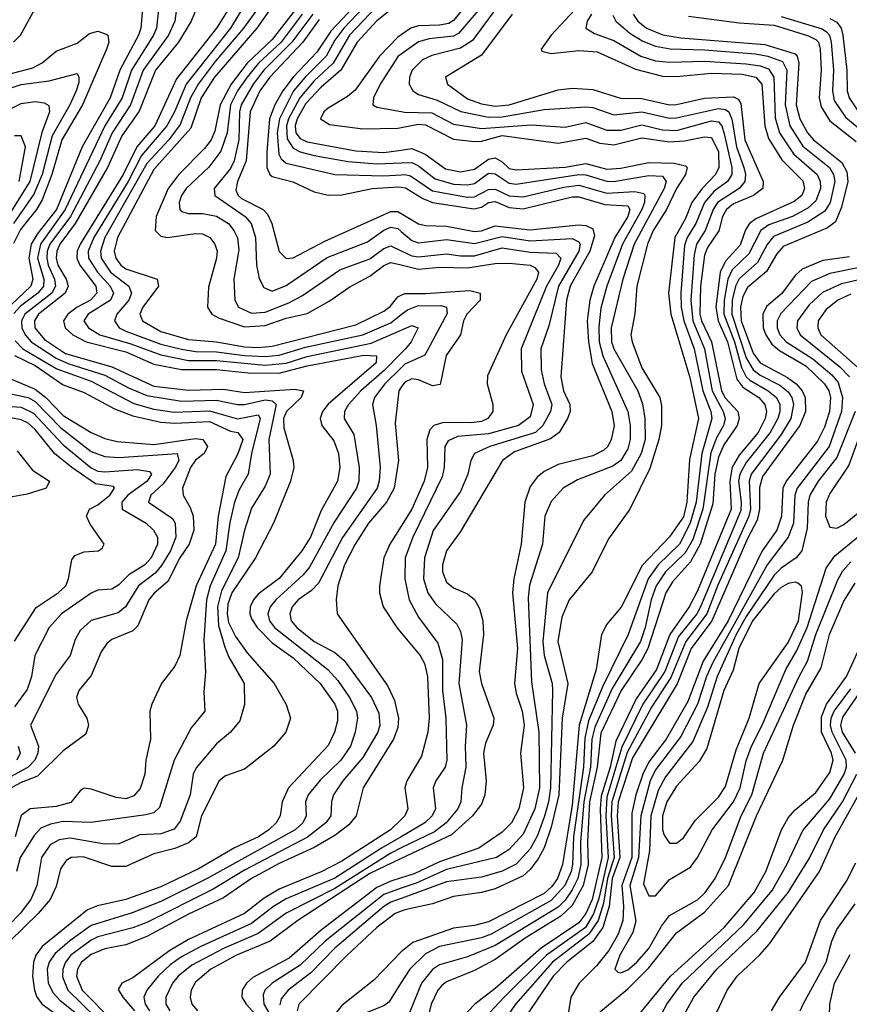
# Model space of a CAD drawing. Header units: inches. Extents: x 501365 to 657855, y 482276 to 547543.
# Tile 590 of 656: x 598905 to 601286, y 506229 to 509055. Entities that reach past the tile are written whole.
import ezdxf

# ---------------------------------------------------------------- set-up
doc = ezdxf.new("R2010")
doc.units = ezdxf.units.IN
doc.header["$MEASUREMENT"] = 0
doc.layers.add('A5590', color=7, linetype='Continuous')
doc.layers.add('A6500', color=7, linetype='Continuous')

msp = doc.modelspace()

# ---------------------------------------------------------------- linework, layer by layer
at = {"layer": 'A5590', "color": 5}
for points, elevation in [([(600000, 509184.5), (599950, 509172.1), (599909.7, 509150.3), (599862.3, 509090), (599798.2, 509021.8), (599758.3, 508961.7), (599690.2, 508889.8), (599660.1, 508850), (599637, 508810), (599622.5, 508770), (599614, 508674), (599614.5, 508630), (599622.9, 508610), (599630, 508604.2), (599689.3, 508589.3), (599750, 508560.5), (599790, 508550.8), (599830, 508552.4), (599916.3, 508570), (599990, 508574.9), (600000, 508573.9)], 3520), ([(598887.3, 508990), (598907.4, 509010), (598943.7, 509076.3), (599008.5, 509111.5), (599030, 509129.2), (599050, 509134.9), (599090, 509123.6), (599169, 509149), (599230, 509153), (599248.2, 509150), (599261.1, 509130), (599252.5, 509030), (599246.6, 509010), (599192.5, 508910), (599164.8, 508830), (599084.6, 508690), (599010.7, 508510), (598957.6, 508442.4), (598938.5, 508410), (598931.5, 508370), (598943.2, 508310), (598937.3, 508290), (598861.5, 508218.5)], 3220), ([(599581.9, 509150), (599510.4, 509030), (599382.8, 508870), (599349.2, 508790), (599327.3, 508750), (599255.3, 508664.7), (599216.3, 508590), (599118.2, 508430), (599101.9, 508390), (599103, 508370), (599128.6, 508330), (599165.3, 508290), (599174.1, 508270), (599166.2, 508250), (599102.2, 508210), (599089.4, 508190), (599102.9, 508170), (599135.2, 508150), (599224.1, 508124.1), (599310, 508092.5), (599390, 508076.6), (599470, 508076.2), (599610, 508063.4), (599670, 508068.7), (599730, 508088.1), (599914, 508126), (600000, 508163.9)], 3340), ([(599633.9, 509150), (599547.8, 509030), (599465.8, 508934.2), (599417.5, 508870), (599395.5, 508830), (599365.8, 508754.2), (599333.4, 508710), (599270, 508641.6), (599149.2, 508430), (599136.8, 508390), (599139.4, 508370), (599166.3, 508330), (599218.3, 508290), (599226.6, 508270), (599218.6, 508250), (599184.2, 508210), (599177.5, 508190), (599190.5, 508170), (599210, 508160.9), (599310, 508123.8), (599369.2, 508109.2), (599410, 508102.4), (599470, 508101.9), (599550, 508090.9), (599610, 508088.1), (599650, 508091.7), (599725.2, 508114.8), (599890, 508150.4), (599970, 508184.8), (600000, 508208.3)], 3360), ([(600000, 509155.3), (599970, 509148.4), (599929.2, 509130), (599835.8, 509030), (599810, 508996.2), (599784.3, 508950), (599724.3, 508890), (599691.3, 508850), (599650.4, 508769.6), (599644.4, 508730), (599648.9, 508668.9), (599655.3, 508655.3), (599670, 508643.1), (599810, 508610.3), (599950, 508606.1), (600000, 508609.5)], 3540), ([(599360.8, 509130), (599350.7, 509050.7), (599332.1, 509010), (599259.4, 508910), (599223.4, 508810), (599170.8, 508730), (599135.3, 508650), (599050.8, 508490), (598992, 508410), (598984.3, 508390), (598982.9, 508370), (598986.8, 508350), (599005.5, 508310), (599008.1, 508290), (598997.2, 508270), (598920.5, 508210), (598910.8, 508190), (598911.7, 508170), (598921, 508150), (598938.2, 508130), (599010, 508083), (599046.7, 508066.7), (599150, 508034.8), (599217.9, 507997.9), (599270, 507976.2), (599370, 507959.7), (599470, 507962.8), (599530.2, 507950.2), (599550, 507950.2), (599610, 507964.1), (599630, 507960.4), (599641.2, 507950), (599619.8, 507850), (599623.8, 507750), (599610, 507715.9), (599570, 507653.2), (599550, 507590), (599532.1, 507510), (599483.9, 507416.1), (599472.9, 507370), (599475.9, 507315.9), (599494.1, 507254.1), (599505.7, 507225.7), (599549.2, 507150), (599550.6, 507089.4), (599537.2, 507042.8), (599510.1, 507009.9), (599470, 506976.3), (599412.1, 506907.9), (599403, 506890), (599394.3, 506830), (599365.4, 506754.6), (599348.6, 506731.4), (599310, 506718.7), (599250, 506715.7), (599190, 506689.2), (599150, 506688.2), (599050, 506705.8), (599018.7, 506701.3), (598993, 506687), (598968, 506650), (598954.6, 506570), (598937.2, 506530), (598907, 506490), (598838.7, 506421.3)], 3260), ([(600000, 509124.9), (599979.5, 509120.5), (599951.4, 509108.6), (599930, 509092.8), (599851.3, 509010), (599804.9, 508930), (599750, 508879.5), (599709.2, 508830.8), (599676.4, 508770), (599670.6, 508750), (599672.8, 508712.8), (599690, 508685.9), (599710, 508675), (599750, 508664.7), (599847.8, 508647.8), (599930, 508640.9), (600000, 508643.9)], 3560), ([(599413.3, 509090), (599396.9, 509050), (599361.2, 508990), (599294.6, 508910), (599248, 508792), (599198.3, 508721.7), (599157.2, 508630), (599064.4, 508470), (599020.7, 508410), (599011.6, 508390), (599009.9, 508370), (599014.8, 508350), (599038.5, 508310), (599044.7, 508290), (599035.8, 508270), (598959.6, 508210), (598947.9, 508190), (598949.1, 508170), (598976.7, 508136.7), (599036.5, 508096.5), (599170, 508058.6), (599290, 508003.4), (599390, 507991.6), (599490, 507994.3), (599550, 507984.5), (599694.4, 507994.4), (599719.8, 507990), (599712.6, 507970), (599671.3, 507930), (599662.2, 507910), (599663.4, 507883.4), (599690.1, 507789.9), (599691.5, 507770), (599682.3, 507730), (599633.3, 507610), (599581.5, 507510), (599513.7, 507410), (599502.7, 507377.3), (599500.4, 507350), (599504.6, 507324.6), (599524.4, 507284.4), (599558, 507238), (599635.1, 507150), (599670, 507089.1), (599682.3, 507050), (599669.1, 507010), (599634.8, 506970), (599550, 506903.9), (599495.6, 506884.4), (599477.7, 506870), (599426.9, 506770), (599412.1, 506710), (599390, 506692.7), (599350, 506676), (599290, 506661), (599210, 506624.8), (599170, 506624.1), (599087.9, 506652.1), (599052.9, 506650), (599038.6, 506641.4), (599022.6, 506617.4), (599010, 506567.6), (598992.5, 506530), (598958.4, 506490), (598877.2, 506410)], 3280), ([(599306.5, 509110), (599297.9, 509030), (599289.6, 509010), (599225.7, 508910), (599199.2, 508830), (599150, 508749.6), (599036.3, 508510), (598964.7, 508410), (598956.9, 508370), (598974.5, 508310), (598973.2, 508290), (598957.7, 508270), (598907.7, 508232.3), (598888.3, 508211.7)], 3240), ([(599507.5, 509090), (599470.2, 509030), (599355.4, 508884.6), (599292.9, 508750), (599241.6, 508690), (599202.1, 508610), (599078.8, 508410), (599070.3, 508390), (599069.4, 508370), (599078.2, 508350), (599123.9, 508290), (599127, 508270), (599108.6, 508250), (599070.1, 508230), (599043.9, 508210), (599031.3, 508190), (599035.5, 508170), (599057.7, 508150), (599096.3, 508130), (599210, 508101.3), (599290, 508066.4), (599370, 508050.9), (599470, 508051.1), (599561.2, 508041.2), (599650, 508040.4), (599730, 508060.8), (599892.3, 508092.3), (599929, 508090), (599928.2, 508070), (599790, 507950.9), (599773.9, 507930), (599767.1, 507910), (599772.4, 507890), (599806.5, 507846.5), (599820.3, 507810), (599823.4, 507770), (599817.1, 507730), (599770, 507646.4), (599739.9, 507570), (599714.9, 507530), (599650, 507451.4), (599590, 507406), (599576.1, 507390), (599567, 507370), (599565.6, 507350), (599570, 507335.5), (599586.3, 507310), (599630, 507266.5), (599690, 507223.7), (599767.9, 507150), (599810, 507090.1), (599816.9, 507070), (599817.5, 507042.5), (599808.5, 507010), (599790, 506972.2), (599676.3, 506850), (599658.3, 506810), (599652.6, 506770), (599640.9, 506750), (599619.9, 506730), (599590.1, 506710), (599522.1, 506677.9), (599420.7, 506619.3), (599310, 506566.5), (599210, 506529.7), (599128.2, 506511.8), (599099.7, 506500.3), (598970, 506394.7), (598952, 506370), (598945.3, 506350), (598942, 506310), (598947.4, 506270), (598954.8, 506250), (598969.7, 506230), (599050, 506170.9)], 3320), ([(599628.6, 509091.4), (599585.3, 509030), (599464.3, 508890), (599426.5, 508830), (599396.7, 508743.3), (599290, 508624.4), (599185.5, 508430), (599176.2, 508390), (599180.9, 508370), (599195.6, 508350), (599210, 508339.6), (599299.8, 508310), (599303.7, 508290), (599259.1, 508230), (599249.7, 508210), (599257.9, 508190), (599310, 508160), (599390, 508136.6), (599470, 508129.7), (599550, 508115.8), (599590, 508113.8), (599630, 508118), (599870, 508179.3), (599950, 508218.2), (599968, 508232), (599990, 508259.5), (600000, 508264.3)], 3380), ([(600000, 509094.9), (599990, 509091.9), (599962.6, 509077.4), (599930, 509051), (599874, 508990), (599826.6, 508910), (599770, 508860.7), (599726.3, 508813.7), (599701.6, 508770), (599696.1, 508750), (599697.9, 508730), (599710, 508713.4), (599730, 508703.6), (599870, 508678), (599950, 508673.1), (600000, 508680.2)], 3580), ([(599696.6, 509083.4), (599630, 508997.7), (599558.4, 508930), (599512.3, 508870), (599480.1, 508810), (599465, 508735), (599454.6, 508710), (599435.4, 508684.6), (599362.3, 508610), (599331.6, 508570), (599296.5, 508490), (599293.7, 508450), (599310, 508433.3), (599329.3, 508429.3), (599410, 508441.2), (599430, 508440.4), (599451.1, 508430), (599465.4, 508410), (599471.6, 508390), (599470.4, 508370), (599447.3, 508287.3), (599444.2, 508230), (599456.8, 508210), (599477.6, 508197.6), (599550, 508173), (599610, 508177.1), (599670, 508198.1), (599730, 508211.7), (599793.4, 508246.6), (599852.2, 508287.8), (599910, 508318.5), (599950, 508349.1), (599970, 508358), (600000, 508350.8)], 3420), ([(599716, 509070), (599655.5, 508990), (599590.3, 508929.7), (599557.7, 508890), (599530.3, 508850), (599510.3, 508810), (599501.1, 508730), (599482.8, 508677.2), (599448.5, 508631.5), (599383, 508570), (599369.5, 508550), (599363.1, 508530), (599364.9, 508510), (599370, 508503.8), (599390, 508498.2), (599430, 508498.4), (599470, 508490.3), (599504.1, 508470), (599520.2, 508450), (599530, 508429), (599534.3, 508394.3), (599519.4, 508310), (599522.5, 508250), (599533.5, 508230), (599570, 508212.6), (599610, 508215.3), (599677.7, 508242.3), (599716.8, 508263.2), (599823.7, 508336.3), (599910, 508368.6), (599950, 508398.3), (599970, 508405.9), (600000, 508391.4)], 3440), ([(599746.2, 509070), (599686.6, 508990), (599606, 508910), (599574.8, 508870), (599540.9, 508810), (599536.1, 508790), (599533.8, 508710), (599520.3, 508650), (599510, 508627.9), (599463.4, 508570), (599465.4, 508550), (599552.1, 508490), (599569.8, 508470), (599581.7, 508430), (599584.7, 508350), (599592.3, 508312.3), (599606, 508286), (599630, 508275.9), (599670, 508291.6), (599787.7, 508372.3), (599903.2, 508416.8), (599950, 508450.7), (599970, 508459.3), (599990, 508455.7), (600000, 508447)], 3460), ([(599764.7, 509055.3), (599717.6, 508990), (599623, 508890), (599594, 508850), (599566.5, 508790), (599554.8, 508650), (599530, 508590), (599525.4, 508565.4), (599531.9, 508550), (599541.9, 508541.9), (599603.7, 508510), (599616.5, 508496.5), (599628.3, 508470), (599649.7, 508389.7), (599670, 508369), (599690, 508371), (599781, 508419), (599970, 508504.3), (599990, 508504.3), (600000, 508498.5)], 3480), ([(598870, 508897.5), (598943.2, 508916.8), (598969.6, 508930.4), (599010, 508963.8), (599070, 508987.4), (599105.3, 509014.7), (599130, 509021.3), (599153.5, 509013.5), (599158, 509010), (599161.5, 508990), (599154.5, 508970), (599085.8, 508810), (599025.9, 508710), (598997.9, 508610), (598970, 508537.9), (598954, 508510), (598907.2, 508452.8), (598887.5, 508412.5)], 3180), ([(600000, 509011.4), (599990, 509004.7), (599937.6, 508950), (599867.8, 508852.2), (599846, 508834), (599790, 508800.7), (599777.8, 508790), (599768.6, 508770), (599794, 508754), (599890, 508741.4), (599990, 508743.4), (600000, 508745.4)], 3620), ([(600000, 508956.1), (599991.1, 508950), (599939.6, 508870), (599920.4, 508830), (599918.6, 508810), (599930, 508803.5), (600000, 508791.2)], 3640), ([(598730, 508809), (598910, 508868.2), (598990, 508878.8), (599070, 508900.2), (599075.1, 508890), (599074.7, 508874.7), (599067, 508850), (599049.6, 508810), (598998.7, 508721.3), (598969.6, 508610), (598946.4, 508553.6), (598887.4, 508470)], 3160), ([(598861.7, 508790), (598910, 508814.4), (598950, 508819.9), (598975.8, 508815.8), (598988.7, 508808.7), (598990.6, 508790), (598969.3, 508730.7), (598934.4, 508590), (598845.6, 508450)], 3140), ([(598903.4, 508590), (598922.1, 508690), (598910, 508721.3), (598890, 508721.7)], 3120), ([(598892.7, 508132.7), (598914.6, 508110), (599012.2, 508052.2), (599110, 508016.9), (599233, 507953), (599290, 507937.3), (599348.4, 507928.4), (599450, 507932.5), (599530, 507909.5), (599590, 507921), (599595.6, 507910), (599570.1, 507810.1), (599561.2, 507750), (599535, 507705), (599522, 507670), (599508.4, 507611.6), (599497, 507530), (599452, 507430), (599441.6, 507390), (599433.8, 507273.8), (599438, 507182), (599434.1, 507125.9), (599436.3, 507070), (599397.5, 507022.5), (599348.5, 506930), (599306.5, 506793.5), (599290, 506779), (599267.1, 506772.9), (599109.1, 506750.9), (599030, 506753.3), (598993.5, 506746.5), (598965.9, 506734.1), (598946.5, 506713.5), (598906.8, 506650), (598896, 506610)], 3240), ([(598890.7, 508090.7), (598950, 508062.5), (599030, 508006.9), (599090, 507984.5), (599177.8, 507937.8), (599230, 507917.8), (599310, 507899.7), (599350, 507897), (599450, 507901.4), (599510, 507873.4), (599531.2, 507870), (599545.3, 507850), (599531.5, 507808.5), (599496.6, 507743.4), (599474.5, 507630), (599466.9, 507550), (599411.8, 507430), (599382.6, 507330), (599364.5, 507230), (599350, 507199.3), (599312.6, 507150), (599284.1, 507090), (599278.3, 507070), (599280.5, 506990), (599267.4, 506930), (599264.5, 506890), (599251.4, 506848.6), (599233.1, 506826.9), (599210, 506819.2), (599182.1, 506822.1), (599110, 506846.5), (599090, 506849.2), (599078.5, 506841.5), (599052, 506808), (599010, 506796.4), (598935.8, 506790), (598910, 506770.8), (598892, 506710)], 3220), ([(600000, 508097.4), (599951.6, 508048.4), (599884, 507990), (599848.5, 507950), (599837, 507930), (599836.3, 507910), (599864.1, 507864.1), (599879.5, 507770), (599878.2, 507730), (599871.3, 507710), (599807.3, 507612.7), (599736.6, 507483.4), (599718.6, 507461.4), (599640.2, 507390), (599623.6, 507370), (599617.2, 507350), (599622.5, 507330), (599636.8, 507310), (599789.6, 507189.6), (599818.1, 507158.1), (599851.9, 507110), (599871.9, 507070), (599874.3, 507050), (599868, 507010), (599854.2, 506970), (599827, 506930), (599767.6, 506872.4), (599732.6, 506830), (599725.7, 506810), (599727.2, 506770), (599718, 506750), (599696.2, 506730), (599443.5, 506590), (599310, 506524.1), (599228.2, 506491.8), (599110, 506455.3), (599048.9, 506411.1), (599006.3, 506373.7), (598990.3, 506350), (598984.4, 506330), (598987.3, 506290), (599001.7, 506261.6), (599020.7, 506240.7), (599083.6, 506190)], 3340), ([(600000, 508055.9), (599953.1, 508010), (599923, 507970), (599917.2, 507950), (599928, 507890), (599939.8, 507770), (599937.2, 507730), (599930.6, 507710), (599831.7, 507568.3), (599762.6, 507437.4), (599743, 507417), (599704.6, 507390), (599687.3, 507370), (599680.4, 507350), (599684, 507330), (599700.1, 507310), (599750, 507270.7), (599810, 507238.9), (599836, 507216), (599915.1, 507110), (599935.8, 507064.2), (599938.3, 507030), (599932.6, 507010), (599890, 506937.8), (599832.9, 506870), (599806.1, 506830), (599799.6, 506810), (599797.6, 506770), (599783.7, 506750), (599730.8, 506709.2), (599550, 506614.5), (599460.8, 506559.2), (599270, 506464.2), (599230, 506448.9), (599130, 506422.7), (599110, 506413), (599051.9, 506370), (599036.7, 506350), (599028.7, 506330), (599028.1, 506308.1), (599043.5, 506270), (599124.3, 506190)], 3360), ([(598870, 508027.7), (598950, 507994.5), (598980.4, 507970), (599030, 507918.6), (599110, 507869.8), (599150, 507853), (599184.6, 507844.6), (599290, 507835.7), (599410, 507852.3), (599430.6, 507850), (599444.6, 507830), (599434.6, 507810), (599409.5, 507790.5), (599395.9, 507770), (599372.2, 507710), (599374.3, 507690), (599394.9, 507654.9), (599403.1, 507630), (599405.4, 507590), (599391.2, 507550), (599364.9, 507510), (599330, 507442.2), (599290.9, 507409.1), (599276, 507390), (599244.7, 507315.3), (599230, 507300.8), (599170, 507275.7), (599155.5, 507264.5), (599139.3, 507240.7), (599110, 507173), (599074.8, 507130), (599068.3, 507110), (599073, 507090), (599098.1, 507050), (599102.9, 507030), (599095.6, 507004.4), (599030, 506956.1), (598956.1, 506883.9), (598910, 506866), (598870, 506844.1)], 3180), ([(600000, 507999.9), (599993.2, 507990), (599982.9, 507897.1), (599992.2, 507790), (599979.5, 507710), (599957.5, 507670), (599906.4, 507610), (599868.2, 507550), (599837.6, 507490), (599817.7, 507430), (599812.9, 507390), (599815.8, 507350), (599961.9, 507141.9), (599981, 507101), (599991.8, 507050), (599990, 507023.8), (599978.1, 506990), (599890.6, 506850), (599870.4, 506770), (599850, 506744.1), (599810, 506713.7), (599750, 506678.9), (599650, 506633.4), (599570.7, 506590), (599490, 506534.4), (599390, 506487.6), (599270, 506423.6), (599210, 506399.8), (599150, 506387.9), (599110, 506372.4), (599082.5, 506350), (599071.2, 506330), (599068.8, 506310), (599084.9, 506270), (599256.2, 506096.2)], 3380), ([(598870, 507983.3), (598930, 507970.4), (598950, 507958.9), (599023.1, 507883.1), (599110, 507815.9), (599150, 507801.3), (599190, 507797.8), (599356.8, 507810), (599361.9, 507790), (599351.1, 507770), (599317, 507723), (599281.7, 507690), (599275, 507670), (599343.6, 507623.6), (599351.9, 507610), (599352.9, 507570), (599337.9, 507530), (599311.8, 507488.2), (599293.7, 507466.3), (599246.6, 507430), (599209.2, 507370), (599187.5, 507352.5), (599110, 507330.3), (599078.4, 507301.6), (599064.5, 507275.5), (599050.1, 507229.9), (599010, 507176.1), (598935.9, 507030), (598959.5, 506970), (598957.8, 506950), (598948.6, 506930), (598929.8, 506910), (598870, 506877)], 3160), ([(598870, 507945.5), (598910, 507942.2), (598945.1, 507925.1), (599030, 507834.8), (599110, 507768.6), (599130, 507759.1), (599150, 507756.7), (599243.6, 507763.6), (599277.7, 507757.7), (599283.4, 507750), (599271.4, 507730), (599216, 507690), (599198.2, 507670), (599199.4, 507650), (599268.1, 507610), (599289.6, 507590), (599300.9, 507570), (599301.1, 507550), (599283, 507510), (599264.6, 507490), (599218.8, 507461.2), (599190, 507432.5), (599170, 507420.7), (599130, 507417.3), (599110, 507409.4), (599025.4, 507350), (598990.1, 507310), (598948.4, 507230), (598939.3, 507170), (598927.2, 507132.8), (598890, 507082.4)], 3140), ([(598890, 507271.1), (598952.4, 507367.6), (599016.1, 507410), (599037.6, 507430), (599045.6, 507450), (599055, 507505), (599063.3, 507516.7), (599090, 507528), (599131, 507530), (599142, 507538), (599148.2, 507550), (599107.1, 507607.1), (599096.6, 507630), (599105.3, 507650), (599130, 507662.8), (599163.9, 507690), (599177.8, 507710), (599174.8, 507714.8), (599123, 507723), (599055, 507770), (599005.6, 507810), (598950, 507879), (598930, 507897), (598910, 507906.7), (598850, 507917.8)], 3120), ([(598897.8, 507817.8), (598941.7, 507761.6), (598990.9, 507730), (598981, 507710), (598973.1, 507706.9), (598926.8, 507693.2), (598810, 507671.9)], 3080), ([(600000, 507601.3), (599967.8, 507550), (599950.1, 507510), (599937.8, 507430), (599937.7, 507410), (599948.1, 507370), (599987.6, 507310), (600000, 507295.2)], 3420), ([(598901.3, 506970), (598906.5, 506950), (598897.6, 506930)], 3140), ([(600000, 506759.8), (599969.3, 506730), (599830, 506640), (599770, 506609.2), (599650, 506560), (599606.5, 506533.5), (599550, 506489.6), (599390, 506415.2), (599336.2, 506383.7), (599230, 506304.7), (599198.8, 506290), (599188.3, 506271.7), (599200.9, 506250), (599235.1, 506210)], 3420), ([(600000, 506710.1), (599943.2, 506676.8), (599810, 506590.9), (599670, 506531.5), (599633.5, 506510), (599570, 506460.7), (599424.7, 506395.3), (599370, 506365.5), (599337.2, 506342.7), (599302.2, 506310), (599270.1, 506270), (599261.9, 506250), (599265, 506230), (599278, 506210)], 3440), ([(600000, 506677.7), (599970, 506663.1), (599810, 506561.7), (599670, 506490.6), (599590, 506432), (599490.3, 506389.7), (599398.9, 506341), (599359.8, 506310), (599343.8, 506290), (599324.9, 506250), (599324.6, 506230), (599336.5, 506210)], 3460), ([(600000, 506647.2), (599910, 506604.5), (599703.2, 506470), (599623.7, 506410), (599527.2, 506370), (599453.4, 506330), (599410, 506292.2), (599397.8, 506270), (599394.5, 506250), (599399.7, 506230), (599415.5, 506210)], 3480), ([(600000, 506591.7), (599970, 506582.2), (599930, 506564.3), (599770, 506441.9), (599678.1, 506361.9), (599574.3, 506305.7), (599556.4, 506290), (599543.5, 506270), (599543.1, 506250), (599554.9, 506230), (599609.1, 506170)], 3520), ([(600000, 506562), (599950, 506544.7), (599782.1, 506410), (599710, 506341.6), (599630, 506290), (599608.8, 506270), (599603.9, 506256.1), (599606, 506230), (599652.4, 506150)], 3540), ([(600000, 506533.2), (599970, 506522.4), (599950, 506510), (599809.1, 506390), (599740.7, 506319.3), (599675.7, 506270), (599655.4, 506244.6), (599652, 506228)], 3560), ([(600000, 506496.5), (599982.6, 506490), (599930.4, 506450), (599844.6, 506370), (599705.9, 506230), (599701.6, 506210)], 3580), ([(600000.1, 506379.9), (599921.9, 506298.1), (599830, 506225.6), (599802.3, 506190), (599794.1, 506150), (599794.7, 506090), (599779.5, 506010), (599805.7, 505910), (599809.4, 505870), (599806.3, 505830), (599793.8, 505790), (599730, 505646), (599684.8, 505530), (599665.2, 505430), (599648.8, 505310), (599652.1, 505272.1), (599665.8, 505245.8), (599689.8, 505229.8), (599710, 505228.3), (599950, 505240.8), (600000, 505247)], 3620), ([(600000, 506291.8), (599964.4, 506235.6), (599950, 506224.3), (599890, 506200.5), (599863.4, 506176.6), (599847.1, 506150), (599820.4, 506010), (599824.1, 505970), (599846.9, 505870), (599845.2, 505830), (599834.1, 505790), (599781.8, 505698.2), (599719.9, 505550), (599690, 505410), (599683.9, 505343.9), (599690, 505294.3), (599710, 505277.1), (599830, 505269), (599970, 505276), (600000, 505280.6)], 3640)]:
    msp.add_lwpolyline(points, dxfattribs=dict(at, elevation=elevation))
at = {"layer": 'A6500', "color": 5}
for points, elevation in [([(600578.8, 509170), (600430.1, 509010), (600401.3, 508970), (600403.9, 508963.9), (600430, 508957.8), (600510, 508965.8), (600562.5, 508962.5), (600672.4, 508912.4), (600750, 508892.3), (600790, 508891.3), (600890, 508901.1), (600977.9, 508897.9), (601017.6, 508890), (601035, 508870), (601043.3, 508750), (601053.6, 508713.6), (601092.1, 508652.1), (601151.9, 508591.9), (601157.2, 508570), (601149.1, 508550), (601127.3, 508532.7), (601017.1, 508482.9), (600999.4, 508470), (600988, 508452), (600972.2, 508407.8), (600930, 508361.3), (600915, 508330), (600902.7, 508230), (600909.3, 508190), (600936.2, 508130), (600962.7, 508022.7), (600980.2, 508000.2), (601025.7, 507970), (601043.4, 507950), (601047.9, 507930), (601044, 507910), (601023.7, 507870), (600970, 507805), (600949.9, 507770.1), (600942.4, 507730), (600946.9, 507650), (600850, 507415.7), (600826.2, 507370), (600770.9, 507290), (600732.8, 507190), (600674.4, 507105.6), (600615.4, 506984.6), (600599.8, 506910), (600573.8, 506826.2), (600570.8, 506790), (600575.6, 506650), (600548.2, 506530), (600529.9, 506490), (600510, 506462.6), (600401.7, 506390), (600270, 506274.4), (600210.8, 506230), (600174.3, 506190)], 3720), ([(600265.6, 509134.4), (600164.8, 509015.2), (600150, 509007.3), (600080.4, 508999.6), (600050, 508990.7), (600000, 508956.1)], 3640), ([(600297.7, 509122.3), (600204.9, 508995.1), (600170, 508973.1), (600088, 508952), (600060.9, 508939.1), (600031.6, 508910), (600024.1, 508890), (600023, 508870), (600033.4, 508850), (600050, 508840.2), (600103.4, 508823.4), (600170.8, 508790.8), (600250, 508775), (600290, 508776.1), (600410, 508797), (600530, 508804.2), (600550, 508802.2), (600610, 508781.3), (600690, 508790.4), (600770, 508771.9), (600790, 508772.7), (600910, 508800.1), (600930, 508797.3), (600940.1, 508790), (600948.7, 508768.7), (600962.1, 508690), (600983.4, 508630), (600987.6, 508610), (600985.6, 508590), (600969.5, 508570), (600907.5, 508530), (600894.8, 508510), (600872.2, 508450), (600846.8, 508410), (600840.3, 508379.7), (600830.5, 508250), (600836.9, 508190), (600869.8, 508110), (600892.1, 507990), (600923.8, 507930), (600929.1, 507910), (600924.8, 507890), (600905, 507855), (600888.7, 507811.3), (600865.6, 507650), (600837.1, 507562.9), (600815.1, 507524.9), (600758.2, 507470), (600731.5, 507430), (600717, 507390), (600699.6, 507310), (600686.2, 507270), (600605, 507135), (600555.2, 507024.8), (600546.9, 506990), (600542.9, 506910), (600524.4, 506810), (600514.1, 506694.1), (600515.4, 506630), (600506.4, 506590), (600490, 506557.2), (600470, 506527.5), (600450, 506508.1), (600270, 506398), (600190, 506364.9), (600110, 506342.1), (600090, 506329), (600058.5, 506290), (600004, 506156)], 3660), ([(600180.2, 509090), (600150, 509051.8), (600136.5, 509043.5), (600110, 509038.6), (600050, 509037.3), (600027.9, 509030), (600000, 509011.4)], 3620), ([(600318.2, 509070), (600230, 508952.4), (600126.8, 508890), (600133.1, 508870), (600190, 508827.7), (600230, 508813.3), (600270, 508806.6), (600310, 508810.4), (600450, 508852.9), (600490, 508858.5), (600550, 508854.3), (600629.4, 508829.4), (600690, 508828.7), (600770, 508810), (600790, 508810.8), (600870.4, 508829.6), (600953.2, 508833.2), (600966.6, 508826.6), (600974.1, 508814.1), (600985.6, 508710), (601038, 508590), (601037.1, 508570), (601010.6, 508550), (600953.4, 508526.6), (600933, 508510), (600922, 508490), (600911.3, 508448.7), (600879.2, 508400.8), (600870, 508379.3), (600858.4, 508290), (600857, 508210), (600861.8, 508190), (600889.8, 508129.8), (600919, 507990), (600929.9, 507969.9), (600965.7, 507930), (600969.2, 507910), (600963.4, 507890), (600925.2, 507834.8), (600910, 507799.3), (600900, 507750), (600894.3, 507665.7), (600857.6, 507550), (600830, 507499.3), (600778.7, 507441.3), (600759.4, 507410), (600707.2, 507250), (600690, 507217.3), (600631.1, 507130), (600573, 507007), (600562.4, 506910), (600540, 506810), (600534.3, 506694.3), (600536.7, 506630), (600521.6, 506570), (600490, 506513.1), (600458.3, 506481.7), (600358.9, 506421.1), (600270, 506357.4), (600210, 506325.7), (600130, 506293.6), (600116.6, 506283.4), (600105.1, 506270), (600086.4, 506230), (600058.7, 506121.3)], 3680), ([(600545.5, 509070), (600533.3, 509050), (600530.1, 509030), (600555, 509015), (600610, 508994.7), (600687.7, 508950), (600730, 508936.8), (600770, 508932.3), (600870, 508935.6), (600990, 508928.3), (601030, 508922.3), (601053.7, 508913.7), (601069.2, 508890), (601073, 508773), (601085.3, 508730), (601125.5, 508670), (601193.3, 508610), (601202.1, 508590), (601202.7, 508570), (601190, 508535.2), (601166.3, 508513.7), (601122.9, 508490), (601054.5, 508465.5), (601031.7, 508450), (600997.2, 508382.8), (600950, 508336.3), (600937.2, 508310), (600926.7, 508250), (600926, 508210), (600956.2, 508130), (600976.1, 508056.1), (600989.9, 508029.9), (601000.3, 508020.3), (601052.8, 507990), (601076.9, 507970), (601086.1, 507950), (601086.2, 507930), (601080.7, 507910), (601058.5, 507870), (600990, 507784.1), (600971.6, 507750), (600968.1, 507730), (600975.7, 507670), (600974.1, 507645.9), (600859, 507370), (600848.5, 507350), (600795.9, 507284.1), (600755.9, 507184.1), (600693.3, 507090), (600632.7, 506967.3), (600590, 506823.9), (600586.8, 506770), (600593.6, 506650), (600567.4, 506532.6), (600551.6, 506488.4), (600528.3, 506450), (600416.5, 506370), (600295, 506250), (600240.2, 506190)], 3740), ([(600607.5, 509067.5), (600615.3, 509050), (600656.1, 509016.1), (600693.1, 508993.1), (600730, 508978.7), (600771.4, 508971.4), (600870, 508968.4), (601016.2, 508956.2), (601051.9, 508950), (601094.4, 508934.4), (601106.5, 508910), (601101.5, 508810), (601114.8, 508750), (601152, 508692), (601228.5, 508630), (601240.6, 508610), (601243.9, 508590), (601230.6, 508530), (601215.3, 508504.7), (601166.3, 508473.7), (601067.9, 508432.1), (601050.3, 508409.7), (601022.5, 508357.5), (600970, 508311.1), (600958.9, 508290), (600949.6, 508250), (600948.9, 508210), (600990, 508084.3), (601010, 508049.5), (601030, 508034.4), (601086.1, 508006.1), (601110, 507986.3), (601120.4, 507970), (601125.1, 507950), (601117.6, 507910), (601090, 507864.1), (601004.2, 507750), (600998.5, 507730), (601002, 507650), (600997.7, 507630), (600908.1, 507431.9), (600876.8, 507350), (600816.3, 507270), (600773.4, 507166.6), (600717.9, 507082.1), (600648.5, 506951.5), (600604.7, 506810), (600602.7, 506770), (600610.9, 506650), (600591.7, 506590), (600580.8, 506519.2), (600564.8, 506470), (600538.3, 506430), (600434.1, 506350), (600328.3, 506230), (600301.5, 506190)], 3760), ([(600665.9, 509070), (600678.9, 509050), (600703.8, 509030), (600750.9, 509010.9), (600802.3, 509002.3), (601043.3, 508983.3), (601130, 508956.6), (601136.3, 508950), (601140.8, 508930), (601133.4, 508810), (601143.5, 508770), (601165.5, 508730), (601182.8, 508710), (601264.6, 508644.6), (601278.2, 508618.2), (601281.2, 508590), (601263.6, 508516.4), (601245.8, 508474.2), (601222.7, 508457.3), (601096.2, 508403.8), (601077.3, 508382.7), (601047.9, 508332.1), (600993.6, 508286.4), (600979.8, 508260.2), (600973.8, 508230), (600975.1, 508190), (601010, 508097.3), (601030.3, 508070), (601108.2, 508028.2), (601132.9, 508010), (601150, 507990), (601159.2, 507970), (601160, 507930), (601143.7, 507890), (601036.4, 507743.6), (601028, 507712), (601027.7, 507650), (601021.5, 507618.5), (600993.9, 507566.1), (600891.5, 507330), (600831.5, 507250), (600791.5, 507148.5), (600664, 506936), (600622.9, 506810), (600619.7, 506770), (600627.7, 506650), (600605.6, 506590), (600596.4, 506510), (600578.7, 506450), (600550, 506409.6), (600475.4, 506350), (600436.4, 506310), (600354.5, 506190)], 3780), ([(600824.2, 509064.3), (600970, 509045.6), (601070, 509038.8), (601168.2, 509008.2), (601190, 508997.4), (601197.1, 508990), (601202.3, 508970), (601205, 508910), (601199.4, 508830), (601204.7, 508804.7), (601230, 508764.8), (601305.2, 508705.2)], 3820), ([(601090, 509064), (601208, 509028), (601220, 509020), (601229.2, 509010), (601234, 508990), (601240.4, 508910), (601237.2, 508850), (601242.5, 508822.5), (601274.9, 508774.9), (601330, 508728.5)], 3840), ([(601230, 509057.9), (601250, 509047.9), (601262.3, 509030), (601266.9, 509010), (601278.6, 508910), (601279.9, 508850), (601285.4, 508830), (601312.2, 508790)], 3860), ([(600000, 508791.2), (600009.6, 508789.6), (600087.5, 508787.5), (600150, 508755), (600230, 508742.6), (600373.1, 508753.1), (600470, 508746.4), (600530, 508759.1), (600590, 508737.2), (600630, 508738), (600690, 508752.7), (600750, 508738.7), (600790, 508736.7), (600890, 508764), (600910, 508761.6), (600919.8, 508750), (600926.9, 508726.9), (600948.6, 508630), (600948.6, 508610), (600936.4, 508590), (600897.8, 508562.2), (600870.2, 508530), (600845.6, 508470), (600820.3, 508430), (600813.1, 508406.9), (600802.1, 508270), (600803.2, 508230), (600810.9, 508190), (600840.8, 508110), (600865.5, 507990), (600888.6, 507930), (600891.5, 507910), (600862.5, 507810), (600845.8, 507670), (600829.2, 507610), (600798.3, 507550), (600737.2, 507490), (600708.4, 507450), (600651.1, 507290), (600578.1, 507141.9), (600537.1, 507042.9), (600527, 506993), (600522.9, 506910), (600494.4, 506710), (600491.2, 506630), (600487.5, 506610), (600469.7, 506570.3), (600430, 506526.6), (600257.8, 506430), (600230, 506419.6), (600110, 506395.1), (600070, 506374.2), (600024.3, 506330), (600000, 506291.8)], 3640), ([(600000, 508745.4), (600050, 508755.1), (600070, 508753.1), (600150, 508711.7), (600210, 508704.9), (600230, 508705.9), (600290, 508722.2), (600450, 508700), (600530, 508714.7), (600570, 508700.6), (600610, 508695.7), (600690, 508715.6), (600770, 508704.4), (600813.2, 508706.8), (600870, 508718), (600890, 508716.2), (600910, 508675.8), (600911.5, 508630), (600901.5, 508610), (600863.4, 508570), (600833.8, 508530), (600815.9, 508484.1), (600785.5, 508430), (600767.1, 508270), (600773.6, 508210), (600828, 508028), (600852.5, 507910), (600827.2, 507792.8), (600819.4, 507670), (600810, 507628), (600770, 507570.2), (600691.6, 507488.4), (600631.3, 507368.7), (600590, 507319.9), (600575, 507290), (600559.3, 507190), (600510.7, 507030), (600490, 506800.5), (600462.4, 506630), (600448.3, 506590), (600432.4, 506567.6), (600410, 506547.3), (600250, 506466.2), (600210, 506454.8), (600150, 506447.2), (600033.4, 506406.6), (600000.1, 506379.9)], 3620), ([(600000, 508680.2), (600030, 508684.5), (600068.5, 508668.5), (600126.9, 508626.9), (600170, 508618.3), (600210, 508625.8), (600250, 508654.2), (600270, 508657.7), (600290, 508646.6), (600310, 508627.4), (600330, 508623.8), (600470, 508631.8), (600530, 508642), (600590, 508625.6), (600630, 508628.1), (600710, 508645.1), (600783.3, 508643.3), (600815.4, 508635.4), (600820.6, 508630), (600815.8, 508610), (600789.9, 508570.1), (600761.5, 508510), (600722.9, 508450), (600706.3, 508410), (600676.3, 508290), (600669.8, 508210.2), (600658.9, 508150), (600662.3, 508130), (600690, 508055.6), (600741.8, 507970), (600746.8, 507946.8), (600746.5, 507890), (600739.5, 507850), (600713.5, 507766.5), (600656.2, 507650), (600595, 507565), (600548, 507470), (600481.8, 507390), (600460.4, 507339.6), (600449.3, 507270), (600478, 507150), (600461.7, 507050), (600452, 506830), (600430, 506737.3), (600410, 506678.5), (600393, 506647), (600370, 506616), (600350, 506598), (600270, 506560.5), (600230, 506550), (600150, 506538.7), (600090, 506517.7), (600010, 506500.2), (600000, 506496.5)], 3580), ([(600000, 508643.9), (600030, 508645.2), (600050, 508635.6), (600097.6, 508597.6), (600150, 508582.9), (600190, 508580.6), (600210, 508584.5), (600250, 508613.9), (600270, 508612.7), (600310, 508585.8), (600330, 508582.7), (600510, 508610), (600530, 508609.2), (600590, 508591.2), (600609.4, 508590.6), (600710, 508607.6), (600750, 508605.5), (600759.9, 508590), (600754.7, 508570), (600668.3, 508410), (600635.7, 508310), (600601.9, 508170), (600603.1, 508130), (600610, 508110.1), (600678.4, 507990), (600692.2, 507952.2), (600699.4, 507910), (600699.7, 507850), (600688.2, 507810), (600660.6, 507759.4), (600582.9, 507690), (600522.7, 507617.3), (600419.4, 507410), (600406.6, 507270), (600410.3, 507230), (600432.9, 507150), (600434.5, 507130), (600428, 506850), (600422.9, 506810), (600411.3, 506768.7), (600390, 506711.7), (600370, 506675.5), (600330, 506630.8), (600290, 506611.2), (600230, 506593.6), (600130, 506580.1), (600000, 506533.2)], 3560), ([(600000, 508609.5), (600010, 508610.2), (600026.6, 508606.6), (600090, 508563.2), (600190, 508545.6), (600210, 508546.3), (600250, 508567.7), (600270, 508568.4), (600310, 508548.8), (600350, 508546.6), (600466.1, 508573.9), (600510, 508579.3), (600590, 508557.2), (600670, 508562), (600695.8, 508555.8), (600699.4, 508550), (600698.2, 508530), (600690.8, 508510), (600634.7, 508410), (600590.1, 508290.1), (600573, 508227), (600566.6, 508173.4), (600568.3, 508130), (600578.2, 508090), (600650.5, 507930), (600657.3, 507890), (600656.5, 507850), (600650, 507823.4), (600630, 507789.9), (600606.7, 507773.3), (600505.8, 507734.2), (600464.6, 507710), (600430, 507672.2), (600411.9, 507630), (600405.6, 507550), (600368.1, 507431.9), (600364.1, 507395.9), (600374.1, 507154.1), (600395.3, 507010), (600397, 506850), (600383.4, 506790), (600350, 506717.3), (600310, 506673), (600273.5, 506650), (600130, 506616.1), (600043, 506577), (600000, 506562)], 3540), ([(600000, 508573.9), (600012.5, 508572.5), (600061.7, 508541.7), (600090, 508530.4), (600208.3, 508511.7), (600230, 508516.9), (600250, 508529.9), (600270, 508532.6), (600310, 508516.1), (600350, 508512.1), (600490, 508546.4), (600510, 508546.4), (600584.5, 508524.5), (600650, 508520.1), (600655.6, 508510), (600650.5, 508490), (600613.2, 508430), (600552.8, 508290), (600541.2, 508250), (600533.9, 508190), (600537.2, 508130), (600548.2, 508068.2), (600603.8, 507930), (600611, 507889), (600602.6, 507850), (600593, 507830), (600581.1, 507818.9), (600550, 507803.2), (600450, 507778.4), (600410, 507758.1), (600390, 507741.7), (600370, 507714.6), (600354.5, 507670), (600344.5, 507550), (600322.7, 507450), (600319.6, 507410), (600333.6, 507250), (600325.4, 507150), (600330, 507121.6), (600347.3, 507070), (600353, 507030), (600342.1, 506950), (600351.1, 506850), (600337.6, 506790), (600316.2, 506750), (600290, 506722.7), (600222.4, 506677.6), (600110, 506637.8), (600036.7, 506603.3), (600000, 506591.7)], 3520), ([(600000, 508498.5), (600050, 508469.2), (600070, 508463.5), (600130, 508461.6), (600210, 508447.1), (600230, 508448.9), (600270, 508462.8), (600368.8, 508451.2), (600510, 508466.3), (600530, 508463.8), (600550, 508454.3), (600554.6, 508434.6), (600541.3, 508390), (600485, 508290), (600473.9, 508250), (600457.6, 508030), (600465.3, 507990), (600483.8, 507950), (600485, 507930), (600476.7, 507910), (600453.3, 507870), (600428.6, 507851.4), (600325.3, 507814.7), (600290.4, 507790), (600170, 507586), (600130.1, 507530), (600118.6, 507490), (600118.3, 507470), (600130, 507440.1), (600150, 507424.5), (600190, 507407.3), (600210, 507390.8), (600224.5, 507364.5), (600234.2, 507330), (600236.5, 507290), (600223.9, 507183.9), (600230.1, 507150), (600266.1, 507050), (600263.4, 507030), (600241.5, 506978.5), (600235.6, 506950), (600244.2, 506870), (600239.5, 506830), (600230, 506803.9), (600204.5, 506770), (600144.4, 506715.6), (600000, 506647.2)], 3480), ([(600000, 508447), (600030, 508420.8), (600050, 508414.5), (600130, 508424), (600210, 508412.5), (600290, 508432.1), (600370, 508420.4), (600490, 508426.4), (600510, 508417.4), (600513.4, 508410), (600509.4, 508390), (600451.5, 508290), (600423.8, 508176.2), (600400.9, 508110), (600401.6, 508050), (600409.8, 508010), (600432.1, 507950), (600427.9, 507930), (600406.6, 507890), (600384.9, 507870), (600254.4, 507830), (600210.7, 507809.3), (600199.9, 507790), (600191.6, 507750), (600170, 507700.9), (600091.7, 507588.3), (600066.7, 507510), (600063.9, 507450), (600076.2, 507410), (600098.6, 507378.6), (600159.7, 507319.7), (600170, 507299.1), (600175, 507274.9), (600165.1, 507150), (600187.1, 507030), (600183.1, 506970), (600185.5, 506910), (600173.6, 506850), (600171, 506810), (600162.5, 506790), (600129.2, 506750), (600095.6, 506724.4), (600000, 506677.7)], 3460), ([(600000, 508391.4), (600030, 508377), (600050, 508374.2), (600130, 508383), (600170, 508376.8), (600210, 508377.3), (600290, 508399.7), (600370, 508387.2), (600445, 508385), (600457.8, 508370), (600451.3, 508350), (600416.6, 508290), (600344.3, 508110), (600345.5, 508045.5), (600378.1, 507950), (600370, 507915.2), (600336.8, 507890), (600250, 507866.3), (600161.2, 507858.8), (600134.4, 507845.6), (600125.5, 507830), (600123.5, 507770), (600117.2, 507742.8), (600033.6, 507570), (600011.8, 507510), (600010, 507450.1), (600022.8, 507390), (600050, 507340.1), (600105.4, 507265.4), (600118.4, 507218.4), (600118, 507130), (600128.1, 507050), (600131, 506930), (600126.5, 506910), (600099.4, 506870), (600091.8, 506850), (600098.3, 506790), (600089, 506770), (600068.1, 506750), (600000, 506710.1)], 3440), ([(600000, 508350.8), (600050, 508338.7), (600110, 508344), (600190, 508342.1), (600270, 508354.8), (600310, 508356.2), (600370, 508349.8), (600383.5, 508343.5), (600393.7, 508330), (600388.8, 508310), (600300.8, 508150), (600247.8, 508032.2), (600247, 508010), (600263.3, 507950), (600262.7, 507930), (600248.4, 507910), (600230, 507902), (600202.4, 507897.6), (600121.2, 507898.8), (600093.8, 507890), (600082.3, 507877.7), (600073.3, 507850), (600075.3, 507770), (600065.6, 507730), (600030.3, 507649.7), (600000, 507601.3)], 3420), ([(601285.9, 508374.1), (601210, 508363.4), (601150, 508338.5), (601130, 508320.6), (601091.6, 508268.4), (601048.4, 508231.6), (601037.8, 508210), (601038.6, 508170), (601045.7, 508150), (601063.3, 508123.3), (601085, 508105), (601161.2, 508061.2), (601214.8, 508010), (601226.7, 507990), (601231.6, 507970), (601228.4, 507930), (601214.4, 507885.6), (601194.5, 507845.5), (601104.7, 507730), (601095, 507710), (601091.5, 507630), (601077.5, 507590), (601035.5, 507530), (600938.4, 507330), (600866.5, 507213.5), (600822.3, 507097.7), (600760.4, 506990), (600710, 506925.2), (600692.9, 506890), (600672.8, 506830), (600662, 506778), (600661.2, 506650), (600633, 506570), (600638.2, 506510), (600635.4, 506470), (600622.1, 506430), (600596, 506384), (600560, 506340), (600510.1, 506290), (600486.5, 506250), (600477.5, 506190)], 3820), ([(601310, 508342.6), (601230, 508326.5), (601176.7, 508303.3), (601089, 508211), (601078.9, 508190), (601079, 508170), (601086.2, 508150), (601104.8, 508130), (601181.1, 508081.1), (601235.3, 508035.3), (601253.6, 508013.6), (601266.5, 507970), (601263.3, 507930), (601227.8, 507830), (601135.6, 507710), (601129.1, 507690), (601125.9, 507610), (601110, 507570), (601050, 507490.3), (600894.4, 507210), (600876.1, 507170), (600849.8, 507090.2), (600802.3, 506997.7), (600730, 506902.1), (600714, 506870), (600687.1, 506770), (600681, 506650), (600655.9, 506570), (600672.7, 506467.3), (600664.8, 506435.2), (600626.8, 506370), (600612.7, 506330), (600621.1, 506321.1), (600630, 506319.3), (600650, 506328.2), (600676, 506350), (600710, 506389.1), (600746.7, 506453.3), (600770, 506483.9), (600850, 506529), (600871.6, 506550), (600900.8, 506590), (600930, 506650.7), (600975, 506770), (601005.6, 506830), (601039.2, 506950), (601141.3, 507170), (601165.9, 507214.1), (601189.8, 507290), (601252.7, 507447.3), (601266.9, 507473.1), (601290, 507498.7)], 3840), ([(601330, 508312.3), (601263.6, 508296.4), (601208.4, 508271.6), (601170, 508235.9), (601137, 508190), (601134.7, 508170), (601145.1, 508150), (601258.6, 508058.6), (601285.8, 508030)], 3860), ([(600000, 508264.3), (600010, 508269.1), (600070, 508268.4), (600197.2, 508277.2), (600226.8, 508270), (600226.9, 508250), (600188.5, 508210), (600179.1, 508190), (600169.7, 508150), (600129.3, 508090.7), (600112.1, 508007.9), (600090, 508004), (600050, 508021.3), (600030, 508024.1), (600010, 508014.5), (600000, 507999.9)], 3380), ([(601290, 508267.3), (601252.3, 508250), (601217.8, 508222.2), (601196.6, 508190), (601194.9, 508170), (601204.1, 508150), (601318, 508050)], 3880), ([(600000, 508208.3), (600017.8, 508222.2), (600046.6, 508233.4), (600114, 508234), (600129.6, 508229.6), (600131.6, 508211.6), (600067.7, 508092.3), (600010, 508065.7), (600000, 508055.9)], 3360), ([(600000, 508163.9), (600030, 508177.1), (600048.2, 508170), (600028.3, 508130), (600012.5, 508110), (600000, 508097.4)], 3340), ([(601302.8, 507930), (601250, 507798.6), (601196.2, 507730), (601172.5, 507690), (601167.3, 507670), (601164.9, 507595.1), (601149.8, 507530.2), (601132.7, 507510), (601090, 507480.8), (601070, 507460.2), (600990, 507341.5), (600961.4, 507290), (600906.1, 507170), (600878.3, 507081.7), (600836.3, 506983.7), (600758.1, 506881.9), (600737.3, 506842.7), (600716.4, 506770), (600712.6, 506670), (600694.8, 506574.8), (600710, 506540.1), (600730, 506540.1), (600770, 506587), (600830, 506622.4), (600849.9, 506650.1), (600892.1, 506730), (600953.8, 506810), (600972.5, 506850), (600990, 506928), (601004.7, 506970), (601035.2, 507030), (601103.1, 507190), (601135.3, 507244.7), (601164.5, 507310), (601219.2, 507480.8), (601244.2, 507515.8), (601354, 507606)], 3860), ([(601310.8, 507850), (601283.9, 507776.1), (601230, 507695.3), (601218.9, 507670), (601217.5, 507630), (601230, 507598.5), (601250, 507595.9), (601270, 507606.4), (601310, 507638.1)], 3880), ([(600550, 506190.4), (600650, 506273.1), (600710, 506334.1), (600790, 506434.3), (600870, 506493.2), (600938.8, 506570), (601019.2, 506770), (601094.5, 506930), (601125.8, 507030), (601160.5, 507119.5), (601204.9, 507195.1), (601228.5, 507290), (601270, 507385.5), (601302.1, 507437.8)], 3820), ([(600575.3, 506070), (600772.8, 506310), (600926.9, 506450), (601012.3, 506550), (601046.1, 506610), (601091.5, 506730), (601110, 506764.6), (601130, 506787.2), (601190, 506836.5), (601230, 506893.9), (601239.5, 506930), (601234.6, 506950), (601206.1, 507010), (601205.6, 507054.4), (601220.1, 507090), (601277.1, 507170), (601344.1, 507315.9)], 3780), ([(600000, 507295.2), (600054.4, 507230), (600067.1, 507207.1), (600075, 507170), (600080.4, 507050), (600076.1, 507010), (600058.5, 506941.5), (600016.4, 506870), (600010.1, 506850), (600019.3, 506790), (600010.5, 506770), (600000, 506759.8)], 3420), ([(601303.2, 506950), (601266.3, 507010), (601261.7, 507030), (601266.8, 507053.2), (601375.3, 507210)], 3740), ([(600716.4, 506143.6), (600762.5, 506230), (600805.6, 506290), (600982.4, 506457.6), (601064.1, 506555.9), (601106.2, 506630), (601151.9, 506728.1), (601230, 506819.2), (601271.2, 506890), (601277.1, 506910), (601276.5, 506930), (601236.1, 507010), (601231.9, 507030), (601233.8, 507050), (601242.3, 507070), (601290, 507134.1)], 3760), ([(600807.5, 506190), (600839.9, 506250), (600905.4, 506330), (601020.7, 506439.3), (601110, 506550), (601171.2, 506648.8), (601211.9, 506730), (601266, 506810), (601307.2, 506890)], 3740), ([(600897.5, 506190), (600934.8, 506270), (600963.9, 506310), (601029.3, 506370.7), (601057, 506403), (601200, 506610), (601245.1, 506710), (601345.8, 506890)], 3720), ([(601062.4, 506210), (601085.2, 506250), (601159.5, 506350), (601203.3, 506470), (601277.5, 506582.5), (601304.6, 506635.4)], 3680), ([(601145, 506210), (601153, 506230), (601219.4, 506350), (601235.7, 506410), (601250, 506443.7), (601302.7, 506517.3)], 3660), ([(601227.1, 506130), (601229.6, 506230), (601242.9, 506290), (601288.3, 506371.7)], 3640)]:
    msp.add_lwpolyline(points, dxfattribs=dict(at, elevation=elevation))
at = {"layer": 'A6500', "color": 5, "elevation": 3880}
msp.add_lwpolyline([(601130, 507440.3), (601110, 507436.4), (601090, 507424.9), (601070, 507407.1), (601008.3, 507330), (600968.3, 507250), (600952.3, 507187.7), (600925.9, 507130), (600876.5, 506963.5), (600854.4, 506925.6), (600790, 506855.1), (600762.5, 506810), (600749.7, 506769.7), (600749.8, 506730), (600754.7, 506714.7), (600770, 506691.2), (600790, 506691.8), (600810, 506707), (600843.8, 506756.2), (600910, 506823.7), (600930, 506853.7), (600960.8, 506959.3), (600998.2, 507050), (601026.8, 507150), (601110, 507267.5), (601139.8, 507330), (601151.5, 507411.5), (601148.8, 507428.8), (601137.6, 507437.6)], close=True, dxfattribs=at)

doc.saveas('drawing.dxf')
